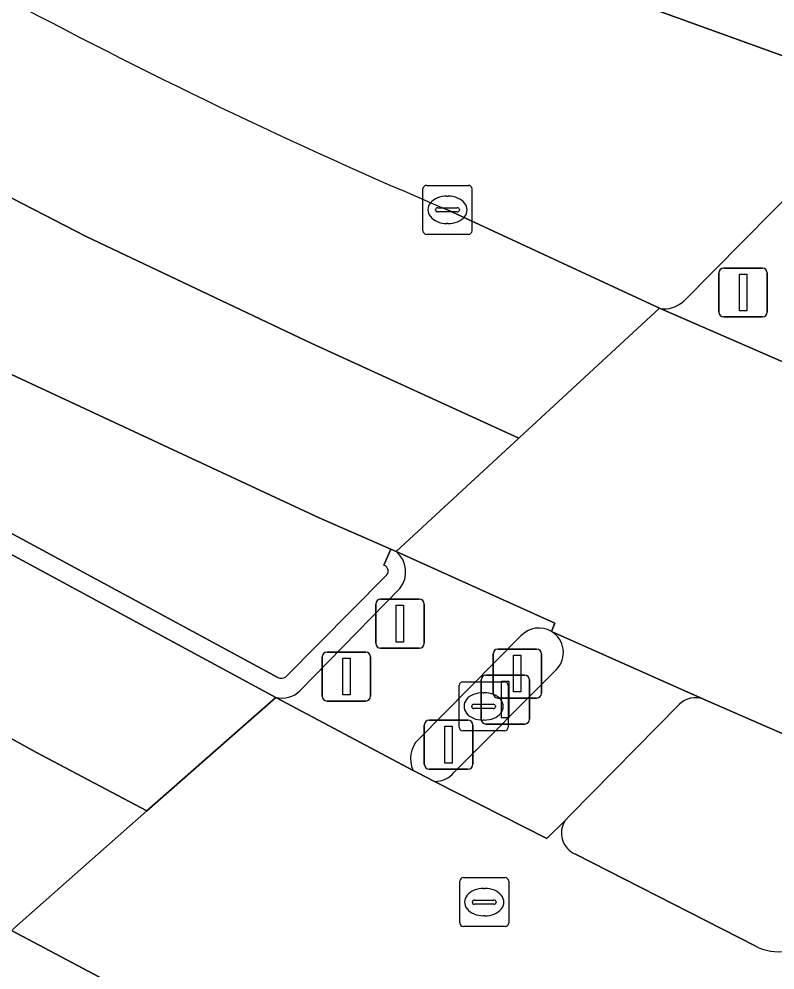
# Model space of a CAD drawing. Extents: x 159489 to 160304, y 383825 to 384531.
# Drawn here: x 160230.6 to 160246.03, y 383986.96 to 384006.38 of the extents above; entities that cross this region are included whole.
import ezdxf

# ---------------------------------------------------------------- set-up
doc = ezdxf.new("R2010")
doc.units = 0
for name, color, linetype in [('IMGEO_Berm_groen', 7, 'Continuous'), ('IMGEO_Berm_open', 7, 'Continuous'), ('IMGEO_Brandkraan', 7, 'Continuous'), ('IMGEO_Fietspad_gesloten', 7, 'Continuous'), ('IMGEO_Kolk', 7, 'Continuous'), ('IMGEO_Lichtmast', 7, 'Continuous'), ('IMGEO_OVBaan_gesloten', 7, 'Continuous'), ('IMGEO_Rijbaan_lokaal_gesloten', 7, 'Continuous'), ('IMGEO_Rioolput', 7, 'Continuous'), ('IMGEO_Verkeerseiland_gesloten', 7, 'Continuous'), ('IMGEO_Verkeerseiland_groen', 7, 'Continuous'), ('IMGEO_Verkeersregelinstallatiepaal', 7, 'Continuous'), ('IMGEO_Voetpad_open', 7, 'Continuous')]:
    doc.layers.add(name, color=color, linetype=linetype)

msp = doc.modelspace()

# ---------------------------------------------------------------- linework, layer by layer
at = {"layer": 'IMGEO_Berm_groen'}
for points in [[(160238.046, 383995.227), (160238.186, 383995.554), (160236.723, 383996.194), (160227.456, 384000.511)], [(160229.071, 383996.616), (160232.991, 383994.496), (160235.88, 383992.934)], [(160236.041, 383992.941), (160238.082, 383995.003)]]:
    msp.add_lwpolyline(points, dxfattribs=at)
for centre, radius, start, end in [((160238.01, 383995.106), 0.126, 304.8206, 73.4398), ((160235.954, 383993.086), 0.169, 244.0314, 300.9477)]:
    msp.add_arc(centre, radius, start, end, dxfattribs=at)
at = {"layer": 'IMGEO_Berm_open'}
for points in [[(160235.88, 383992.934), (160232.991, 383994.496), (160229.071, 383996.616)], [(160229.073, 383996.182), (160235.839, 383992.526)], [(160238.297, 383995.505), (160238.186, 383995.554), (160238.046, 383995.227)], [(160238.082, 383995.003), (160236.041, 383992.941)], [(160236.334, 383992.66), (160238.373, 383994.754)]]:
    msp.add_lwpolyline(points, dxfattribs=at)
for centre, radius, start, end in [((160237.958, 383995.091), 0.535, 320.9234, 50.6337), ((160238.01, 383995.106), 0.126, 304.8206, 73.4398), ((160235.954, 383993.086), 0.169, 244.0314, 300.9477), ((160235.961, 383993.057), 0.544, 257.0515, 313.2431)]:
    msp.add_arc(centre, radius, start, end, dxfattribs=at)
at = {"layer": 'IMGEO_Brandkraan'}
for p, q in [((160239.583, 383991.917), (160239.583, 383992.769)), ((160239.658, 383992.843), (160240.51, 383992.843)), ((160240.584, 383992.769), (160240.584, 383991.917)), ((160240.071, 383992.623), (160240.096, 383992.623)), ((160239.842, 383992.337), (160239.842, 383992.349)), ((160239.885, 383992.386), (160240.283, 383992.386)), ((160240.326, 383992.349), (160240.326, 383992.337)), ((160240.28, 383992.3), (160239.882, 383992.3)), ((160240.094, 383992.063), (160240.069, 383992.063)), ((160240.51, 383991.843), (160239.658, 383991.843))]:
    msp.add_line(p, q, dxfattribs=at)
for points in [[(160239.583, 383991.917), (160239.583, 383992.769)], [(160239.658, 383992.843), (160240.51, 383992.843)], [(160240.584, 383992.769), (160240.584, 383991.917)], [(160240.51, 383991.843), (160239.658, 383991.843)]]:
    msp.add_lwpolyline(points, dxfattribs=at)
for centre, radius, start, end in [((160239.66, 383992.767), 0.0765, 91.552, 178.448), ((160239.66, 383992.767), 0.0765, 91.552, 178.448), ((160240.508, 383992.767), 0.0765, 1.552, 88.448), ((160240.508, 383992.767), 0.0765, 1.552, 88.448), ((160239.882, 383992.346), 0.0403, 85.8775, 175.7526), ((160239.879, 383992.336), 0.0366, 178.938, 274.7102), ((160240.283, 383992.343), 0.043, 264.8664, 352.4533), ((160240.287, 383992.348), 0.0386, 1.7309, 96.639), ((160239.66, 383991.919), 0.0765, 181.552, 268.448), ((160239.66, 383991.919), 0.0765, 181.552, 268.448), ((160240.508, 383991.919), 0.0765, 271.552, 358.448), ((160240.508, 383991.919), 0.0765, 271.552, 358.448)]:
    msp.add_arc(centre, radius, start, end, dxfattribs=at)
for centre, major_axis, ratio, start_param, end_param in [((160240.07, 383992.343), (-0.387, 0.002), 0.722429, 4.712389, 7.853982), ((160240.095, 383992.343), (-0.39, 0.002), 0.717154, 1.570796, 4.712389)]:
    msp.add_ellipse(centre, major_axis=major_axis, ratio=ratio, start_param=start_param, end_param=end_param, dxfattribs=at)
at = {"layer": 'IMGEO_Fietspad_gesloten'}
for points in [[(160244.572, 383992.493), (160241.468, 383993.874)], [(160241.57, 383993.097), (160239.476, 383990.995)], [(160239.083, 383990.812), (160241.377, 383989.643), (160241.746, 383990.01), (160241.851, 383990.125), (160244.076, 383992.382)]]:
    msp.add_lwpolyline(points, dxfattribs=at)
for centre, radius, start, end in [((160241.214, 383993.445), 0.498, 315.6036, 59.3537), ((160244.411, 383992.049), 0.472, 70.0434, 135.1854), ((160239.105, 383991.278), 0.466, 267.2575, 322.6805)]:
    msp.add_arc(centre, radius, start, end, dxfattribs=at)
at = {"layer": 'IMGEO_Kolk'}
for p, q in [((160238.845, 384002.058), (160238.845, 384002.91)), ((160238.92, 384002.984), (160239.772, 384002.984)), ((160239.846, 384002.91), (160239.846, 384002.058)), ((160239.333, 384002.764), (160239.358, 384002.764)), ((160239.104, 384002.478), (160239.104, 384002.49)), ((160239.542, 384002.441), (160239.144, 384002.441)), ((160239.147, 384002.527), (160239.545, 384002.527)), ((160239.588, 384002.49), (160239.588, 384002.478)), ((160239.356, 384002.204), (160239.331, 384002.204)), ((160239.772, 384001.984), (160238.92, 384001.984))]:
    msp.add_line(p, q, dxfattribs=at)
for points in [[(160238.845, 384002.058), (160238.845, 384002.91)], [(160238.92, 384002.984), (160239.772, 384002.984)], [(160239.846, 384002.91), (160239.846, 384002.058)], [(160239.772, 384001.984), (160238.92, 384001.984)]]:
    msp.add_lwpolyline(points, dxfattribs=at)
for centre, radius, start, end in [((160238.922, 384002.908), 0.0765, 91.552, 178.448), ((160238.922, 384002.908), 0.0765, 91.552, 178.448), ((160239.77, 384002.908), 0.0765, 1.552, 88.448), ((160239.77, 384002.908), 0.0765, 1.552, 88.448), ((160239.144, 384002.487), 0.0403, 85.8775, 175.7526), ((160239.141, 384002.477), 0.0366, 178.938, 274.7102), ((160239.545, 384002.484), 0.043, 264.8664, 352.4533), ((160239.549, 384002.489), 0.0386, 1.7309, 96.639), ((160238.922, 384002.06), 0.0765, 181.552, 268.448), ((160238.922, 384002.06), 0.0765, 181.552, 268.448), ((160239.77, 384002.06), 0.0765, 271.552, 358.448), ((160239.77, 384002.06), 0.0765, 271.552, 358.448)]:
    msp.add_arc(centre, radius, start, end, dxfattribs=at)
for centre, major_axis, ratio, start_param, end_param in [((160239.332, 384002.484), (-0.387, 0.002), 0.722429, 4.712389, 7.853982), ((160239.357, 384002.484), (-0.39, 0.002), 0.717154, 1.570796, 4.712389)]:
    msp.add_ellipse(centre, major_axis=major_axis, ratio=ratio, start_param=start_param, end_param=end_param, dxfattribs=at)
at = {"layer": 'IMGEO_Lichtmast'}
for p, q in [((160240.375, 383993.514), (160241.165, 383993.514)), ((160241.165, 383993.514), (160240.375, 383993.514)), ((160240.275, 383992.614), (160240.275, 383993.414)), ((160240.275, 383993.414), (160240.275, 383992.614)), ((160241.265, 383993.414), (160241.265, 383992.614)), ((160241.265, 383992.614), (160241.265, 383993.414)), ((160241.165, 383992.514), (160240.375, 383992.514)), ((160240.375, 383992.514), (160241.165, 383992.514))]:
    msp.add_line(p, q, dxfattribs=at)
msp.add_lwpolyline([(160240.695, 383993.389), (160240.845, 383993.389), (160240.845, 383992.639), (160240.695, 383992.639), (160240.695, 383993.389)], dxfattribs=at)
for centre, start, end in [((160240.375, 383993.414), 90, 180), ((160240.375, 383993.414), 90, 180), ((160241.165, 383993.414), 0, 90), ((160241.165, 383993.414), 360, 90), ((160240.375, 383992.614), 180, 270), ((160240.375, 383992.614), 180, 270), ((160241.165, 383992.614), 270, 0), ((160241.165, 383992.614), 270, 0)]:
    msp.add_arc(centre, 0.1, start, end, dxfattribs=at)
at = {"layer": 'IMGEO_OVBaan_gesloten'}
for points in [[(160176.612, 384040.154), (160180.322, 384037.159), (160185.749, 384032.936), (160188.977, 384030.497), (160195.687, 384025.705), (160198.838, 384023.52), (160203.373, 384020.284), (160206.636, 384017.954), (160209.952, 384015.658), (160213.177, 384013.386), (160216.466, 384011.084), (160219.773, 384008.832), (160223.11, 384006.694), (160226.618, 384004.7), (160231.969, 384001.943), (160236.574, 383999.757), (160240.805, 383997.822), (160243.675, 384000.473), (160239.346, 384002.484)], [(160227.456, 384000.511), (160236.723, 383996.194), (160238.186, 383995.554), (160238.297, 383995.505), (160240.805, 383997.822), (160236.574, 383999.757), (160231.969, 384001.943), (160226.618, 384004.7), (160223.11, 384006.694), (160219.773, 384008.832), (160216.466, 384011.084), (160213.177, 384013.386), (160209.952, 384015.658), (160206.636, 384017.954), (160203.373, 384020.284), (160198.838, 384023.52), (160195.687, 384025.705), (160188.977, 384030.497), (160185.749, 384032.936), (160180.322, 384037.159), (160176.612, 384040.154)]]:
    msp.add_lwpolyline(points, dxfattribs=at)
msp.add_arc((160282.739, 384104.712), 111.056, 236.451, 246.99994, dxfattribs=at)
at = {"layer": 'IMGEO_Rijbaan_lokaal_gesloten'}
for points in [[(160223.143, 383991.747), (160224.64, 383990.945), (160230.445, 383987.768), (160233.21, 383990.207), (160230.94, 383991.406), (160226.066, 383994.102), (160221.474, 383996.782), (160215.453, 384000.497), (160208.731, 384004.945), (160202.167, 384009.511), (160198.995, 384011.919), (160196.039, 384014.58), (160193.588, 384017.718), (160189.912, 384022.001), (160188.181, 384023.28), (160181.904, 384027.951)], [(160211.975, 384006.752), (160197.279, 384016.758), (160189.912, 384022.001), (160193.588, 384017.718), (160196.039, 384014.58), (160198.995, 384011.919), (160202.167, 384009.511), (160208.731, 384004.945), (160215.453, 384000.497), (160221.474, 383996.782), (160226.066, 383994.102), (160230.94, 383991.406), (160233.21, 383990.207), (160235.839, 383992.526), (160229.073, 383996.182)], [(160230.649, 384011.248), (160247.759, 384005.064), (160251.197, 384007.866), (160244.807, 384009.862)], [(160241.746, 383990.01), (160241.377, 383989.643), (160239.083, 383990.812), (160238.742, 383990.984), (160238.645, 383991.036), (160235.839, 383992.526), (160233.21, 383990.207), (160230.445, 383987.768), (160233.358, 383986.22), (160233.628, 383986.092), (160234.11, 383985.848), (160236.354, 383984.673), (160236.678, 383984.516), (160239.842, 383982.836)], [(160245.625, 383987.451), (160241.96, 383989.324)]]:
    msp.add_lwpolyline(points, dxfattribs=at)
msp.add_lwpolyline([(160250.367, 383989.97), (160256.67, 383994.778), (160254.804, 383995.587), (160250.265, 383997.552), (160247.063, 383998.999), (160246.881, 383999.08), (160243.675, 384000.473), (160240.805, 383997.822), (160238.297, 383995.505), (160241.536, 383994.045), (160241.468, 383993.874), (160244.572, 383992.493), (160248.157, 383990.925)], close=True, dxfattribs=at)
for centre, radius, start, end in [((160242.138, 383989.756), 0.467, 147.0534, 247.5976), ((160246.11, 383988.381), 1.049, 242.4562, 314.7474)]:
    msp.add_arc(centre, radius, start, end, dxfattribs=at)
at = {"layer": 'IMGEO_Rioolput'}
for p, q in [((160239.67, 383988.846), (160240.522, 383988.846)), ((160239.595, 383987.92), (160239.595, 383988.772)), ((160240.596, 383988.772), (160240.596, 383987.92)), ((160240.083, 383988.626), (160240.108, 383988.626)), ((160239.854, 383988.34), (160239.854, 383988.352)), ((160240.292, 383988.303), (160239.894, 383988.303)), ((160239.897, 383988.389), (160240.295, 383988.389)), ((160240.338, 383988.352), (160240.338, 383988.34)), ((160240.106, 383988.066), (160240.081, 383988.066)), ((160240.522, 383987.846), (160239.67, 383987.846))]:
    msp.add_line(p, q, dxfattribs=at)
for points in [[(160239.67, 383988.846), (160240.522, 383988.846)], [(160239.595, 383987.92), (160239.595, 383988.772)], [(160240.596, 383988.772), (160240.596, 383987.92)], [(160240.522, 383987.846), (160239.67, 383987.846)]]:
    msp.add_lwpolyline(points, dxfattribs=at)
for centre, radius, start, end in [((160239.672, 383988.77), 0.0765, 91.552, 178.448), ((160239.672, 383988.77), 0.0765, 91.552, 178.448), ((160240.52, 383988.77), 0.0765, 1.552, 88.448), ((160240.52, 383988.77), 0.0765, 1.552, 88.448), ((160239.894, 383988.349), 0.0403, 85.8775, 175.7526), ((160239.891, 383988.339), 0.0366, 178.938, 274.7102), ((160240.295, 383988.346), 0.043, 264.8664, 352.4533), ((160240.299, 383988.351), 0.0386, 1.7309, 96.639), ((160239.672, 383987.922), 0.0765, 181.552, 268.448), ((160239.672, 383987.922), 0.0765, 181.552, 268.448), ((160240.52, 383987.922), 0.0765, 271.552, 358.448), ((160240.52, 383987.922), 0.0765, 271.552, 358.448)]:
    msp.add_arc(centre, radius, start, end, dxfattribs=at)
for centre, major_axis, ratio, start_param, end_param in [((160240.082, 383988.346), (-0.387, 0.002), 0.722429, 4.712389, 7.853982), ((160240.107, 383988.346), (-0.39, 0.002), 0.717154, 1.570796, 4.712389)]:
    msp.add_ellipse(centre, major_axis=major_axis, ratio=ratio, start_param=start_param, end_param=end_param, dxfattribs=at)
at = {"layer": 'IMGEO_Verkeerseiland_gesloten'}
for points in [[(160240.845, 383993.782), (160238.752, 383991.67)], [(160239.476, 383990.995), (160241.57, 383993.097)], [(160238.645, 383991.036), (160238.742, 383990.984), (160239.083, 383990.812)]]:
    msp.add_lwpolyline(points, dxfattribs=at)
for centre, radius, start, end in [((160241.213, 383993.446), 0.498, 59.1691, 137.6315), ((160241.214, 383993.445), 0.498, 315.6036, 59.3537), ((160239.138, 383991.279), 0.549, 134.5999, 206.241), ((160239.105, 383991.278), 0.466, 267.2575, 322.6805)]:
    msp.add_arc(centre, radius, start, end, dxfattribs=at)
at = {"layer": 'IMGEO_Verkeerseiland_groen'}
for points in [[(160244.076, 383992.382), (160241.851, 383990.125), (160241.746, 383990.01)], [(160248.157, 383990.925), (160244.572, 383992.493)], [(160241.96, 383989.324), (160245.625, 383987.451)]]:
    msp.add_lwpolyline(points, dxfattribs=at)
for centre, radius, start, end in [((160244.411, 383992.049), 0.472, 70.0434, 135.1854), ((160242.138, 383989.756), 0.467, 147.0534, 247.5976), ((160246.11, 383988.381), 1.049, 242.4562, 314.7474)]:
    msp.add_arc(centre, radius, start, end, dxfattribs=at)
at = {"layer": 'IMGEO_Verkeersregelinstallatiepaal'}
for p, q in [((160244.986, 384001.296), (160245.776, 384001.296)), ((160245.776, 384001.296), (160244.986, 384001.296)), ((160244.886, 384000.396), (160244.886, 384001.196)), ((160244.886, 384001.196), (160244.886, 384000.396)), ((160245.876, 384001.196), (160245.876, 384000.396)), ((160245.876, 384000.396), (160245.876, 384001.196)), ((160245.776, 384000.296), (160244.986, 384000.296)), ((160244.986, 384000.296), (160245.776, 384000.296)), ((160237.98, 383994.533), (160238.77, 383994.533)), ((160238.77, 383994.533), (160237.98, 383994.533)), ((160237.88, 383993.633), (160237.88, 383994.433)), ((160237.88, 383994.433), (160237.88, 383993.633)), ((160238.87, 383994.433), (160238.87, 383993.633)), ((160238.87, 383993.633), (160238.87, 383994.433)), ((160238.77, 383993.533), (160237.98, 383993.533)), ((160237.98, 383993.533), (160238.77, 383993.533)), ((160236.787, 383992.553), (160236.787, 383993.353)), ((160236.787, 383993.353), (160236.787, 383992.553)), ((160236.887, 383993.453), (160237.677, 383993.453)), ((160237.677, 383993.453), (160236.887, 383993.453)), ((160237.777, 383993.353), (160237.777, 383992.553)), ((160237.777, 383992.553), (160237.777, 383993.353)), ((160240.131, 383992.983), (160240.921, 383992.983)), ((160240.921, 383992.983), (160240.131, 383992.983)), ((160240.031, 383992.083), (160240.031, 383992.883)), ((160240.031, 383992.883), (160240.031, 383992.083)), ((160241.021, 383992.883), (160241.021, 383992.083)), ((160241.021, 383992.083), (160241.021, 383992.883)), ((160237.677, 383992.453), (160236.887, 383992.453)), ((160236.887, 383992.453), (160237.677, 383992.453)), ((160238.872, 383991.161), (160238.872, 383991.961)), ((160238.872, 383991.961), (160238.872, 383991.161)), ((160238.972, 383992.061), (160239.762, 383992.061)), ((160239.762, 383992.061), (160238.972, 383992.061)), ((160239.862, 383991.961), (160239.862, 383991.161)), ((160239.862, 383991.161), (160239.862, 383991.961)), ((160240.921, 383991.983), (160240.131, 383991.983)), ((160240.131, 383991.983), (160240.921, 383991.983)), ((160239.762, 383991.061), (160238.972, 383991.061)), ((160238.972, 383991.061), (160239.762, 383991.061))]:
    msp.add_line(p, q, dxfattribs=at)
for points in [[(160245.306, 384001.171), (160245.456, 384001.171), (160245.456, 384000.421), (160245.306, 384000.421), (160245.306, 384001.171)], [(160238.3, 383994.408), (160238.45, 383994.408), (160238.45, 383993.658), (160238.3, 383993.658), (160238.3, 383994.408)], [(160237.207, 383993.328), (160237.357, 383993.328), (160237.357, 383992.578), (160237.207, 383992.578), (160237.207, 383993.328)], [(160240.451, 383992.858), (160240.601, 383992.858), (160240.601, 383992.108), (160240.451, 383992.108), (160240.451, 383992.858)], [(160239.292, 383991.936), (160239.442, 383991.936), (160239.442, 383991.186), (160239.292, 383991.186), (160239.292, 383991.936)]]:
    msp.add_lwpolyline(points, dxfattribs=at)
for centre, start, end in [((160244.986, 384001.196), 90, 180), ((160244.986, 384001.196), 90, 180), ((160245.776, 384001.196), 0, 90), ((160245.776, 384001.196), 360, 90), ((160244.986, 384000.396), 180, 270), ((160244.986, 384000.396), 180, 270), ((160245.776, 384000.396), 270, 0), ((160245.776, 384000.396), 270, 0), ((160237.98, 383994.433), 90, 180), ((160237.98, 383994.433), 90, 180), ((160238.77, 383994.433), 0, 90), ((160238.77, 383994.433), 360, 90), ((160237.98, 383993.633), 180, 270), ((160237.98, 383993.633), 180, 270), ((160238.77, 383993.633), 270, 0), ((160238.77, 383993.633), 270, 0), ((160236.887, 383993.353), 90, 180), ((160236.887, 383993.353), 90, 180), ((160237.677, 383993.353), 0, 90), ((160237.677, 383993.353), 360, 90), ((160240.131, 383992.883), 90, 180), ((160240.131, 383992.883), 90, 180), ((160240.921, 383992.883), 0, 90), ((160240.921, 383992.883), 360, 90), ((160236.887, 383992.553), 180, 270), ((160236.887, 383992.553), 180, 270), ((160237.677, 383992.553), 270, 0), ((160237.677, 383992.553), 270, 0), ((160238.972, 383991.961), 90, 180), ((160238.972, 383991.961), 90, 180), ((160239.762, 383991.961), 0, 90), ((160239.762, 383991.961), 360, 90), ((160240.131, 383992.083), 180, 270), ((160240.131, 383992.083), 180, 270), ((160240.921, 383992.083), 270, 0), ((160240.921, 383992.083), 270, 0), ((160238.972, 383991.161), 180, 270), ((160238.972, 383991.161), 180, 270), ((160239.762, 383991.161), 270, 0), ((160239.762, 383991.161), 270, 0)]:
    msp.add_arc(centre, 0.1, start, end, dxfattribs=at)
at = {"layer": 'IMGEO_Voetpad_open'}
for points in [[(160247.759, 384005.064), (160230.649, 384011.248)], [(160244.168, 384000.622), (160247.816, 384004.306)], [(160247.816, 384004.306), (160244.168, 384000.622)], [(160239.346, 384002.484), (160243.675, 384000.473)], [(160243.675, 384000.473), (160246.881, 383999.08)], [(160241.468, 383993.874), (160241.536, 383994.045), (160238.297, 383995.505)], [(160238.373, 383994.754), (160236.334, 383992.66)], [(160238.752, 383991.67), (160240.845, 383993.782)], [(160235.839, 383992.526), (160238.645, 383991.036)], [(160232.979, 383986.142), (160233.358, 383986.22), (160230.445, 383987.768)]]:
    msp.add_lwpolyline(points, dxfattribs=at)
for centre, radius, start, end in [((160282.739, 384104.712), 111.056, 236.451, 246.99994), ((160243.777, 384001.027), 0.563, 259.6126, 314.0203), ((160243.777, 384001.027), 0.563, 259.6126, 314.0203), ((160237.958, 383995.091), 0.535, 320.9234, 50.6337), ((160241.213, 383993.446), 0.498, 59.1691, 137.6315), ((160235.961, 383993.057), 0.544, 257.0515, 313.2431), ((160239.138, 383991.279), 0.549, 134.5999, 206.241)]:
    msp.add_arc(centre, radius, start, end, dxfattribs=at)

doc.saveas('drawing.dxf')
